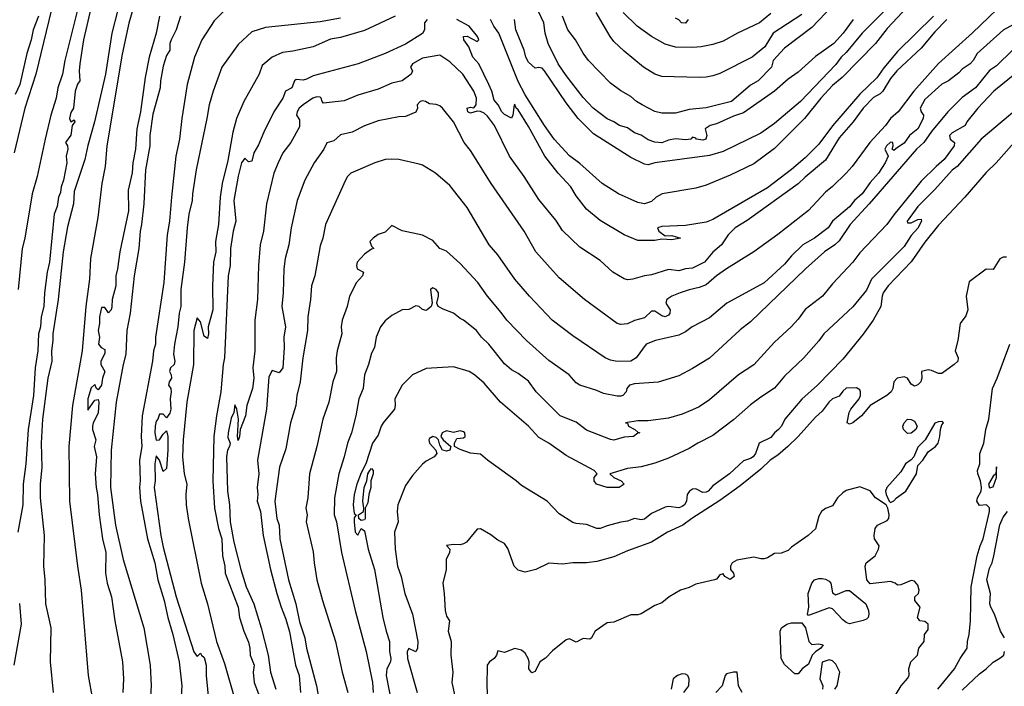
# Model space of a CAD drawing. Header units: metres. Extents: x -46681 to -43747, y -240911 to -237677.
# Tile 376 of 656: x -44416 to -44272, y -240121 to -240024. Entities that reach past the tile are written whole.
import ezdxf

# ---------------------------------------------------------------- set-up
doc = ezdxf.new("R2010")
doc.units = ezdxf.units.M
doc.layers.add('CONTOUR_INDEX', color=1, linetype='Continuous')
doc.layers.add('CONTOUR_INTER', color=3, linetype='Continuous')

msp = doc.modelspace()

# ---------------------------------------------------------------- linework, layer by layer
at = {"layer": 'CONTOUR_INDEX'}
for points, elevation in [([(-44411.1, -240020.62), (-44413.72, -240031.52), (-44415.32, -240036.52), (-44416.89, -240043.02)], 105), ([(-44301.6, -240022.77), (-44305.8, -240025.52), (-44307, -240027.52), (-44308.87, -240029.02), (-44313.6, -240031.44), (-44314.6, -240031.79), (-44315.6, -240031.94), (-44316.6, -240032.01), (-44322.1, -240031.85), (-44323.1, -240031.51), (-44324.77, -240030.52), (-44327.6, -240028.16), (-44329.1, -240026.76), (-44329.66, -240026.02), (-44331.68, -240022.52)], 100), ([(-44395.63, -240023.02), (-44396.1, -240025.52), (-44397.14, -240029.02), (-44397.7, -240032.02), (-44398.38, -240037.02), (-44398.94, -240039.52), (-44399.14, -240042.52), (-44399.5, -240044.52), (-44399.6, -240045.94), (-44400.18, -240048.52), (-44400.16, -240051.52), (-44401.43, -240057.52), (-44401.77, -240060.02), (-44402.03, -240061.02), (-44402.03, -240062.52), (-44402.53, -240064.52), (-44402.6, -240065.59), (-44402.69, -240066.02), (-44403.1, -240066.44), (-44403.6, -240065.68), (-44404.1, -240065.69), (-44404.38, -240067.02), (-44404.41, -240068.02), (-44404.61, -240069.02), (-44404.41, -240070.02), (-44404.55, -240071.02), (-44404.15, -240071.52), (-44403.6, -240071.8), (-44403.6, -240072.42), (-44404.22, -240073.52), (-44404.19, -240074.02), (-44403.64, -240075.02), (-44403.98, -240076.02), (-44404.1, -240077.03), (-44404.6, -240077.7), (-44404.83, -240077.52), (-44405.1, -240076.94), (-44405.6, -240077.4), (-44406.13, -240079.02), (-44406.1, -240080.67), (-44405.1, -240079.22), (-44404.6, -240079.15), (-44404.49, -240079.52), (-44404.6, -240081.11), (-44405.32, -240082.52), (-44405.43, -240083.02), (-44405.42, -240083.52), (-44404.93, -240085.02), (-44405.19, -240086.02), (-44404.86, -240087.52), (-44405.04, -240090.02), (-44404.91, -240092.02), (-44404.67, -240093.02), (-44404.43, -240096.02), (-44403.94, -240099.52), (-44403.47, -240101.52), (-44403.53, -240104.52), (-44403.26, -240106.02), (-44402.62, -240108.02), (-44402.16, -240111.52), (-44401.03, -240117.52), (-44400.9, -240120.02), (-44400.96, -240122.02)], 100), ([(-44356.42, -240023.52), (-44356.82, -240024.02), (-44356.81, -240025.02), (-44357.1, -240025.55), (-44359.6, -240027.14), (-44362.6, -240028.51), (-44366.55, -240030.02), (-44373.1, -240031.79), (-44374.1, -240032.26), (-44374.6, -240032.39), (-44375.6, -240032.29), (-44375.86, -240032.52), (-44376.24, -240033.52), (-44377.19, -240034.02), (-44377.58, -240035.02), (-44378.89, -240037.02), (-44380.35, -240040.02), (-44381.1, -240041.87), (-44381.8, -240043.02), (-44382.1, -240044.23), (-44382.6, -240044.33), (-44383.1, -240043.83), (-44383.6, -240044.48), (-44384.1, -240046.47), (-44384.74, -240050.02), (-44384.43, -240053.02), (-44384.84, -240054.52), (-44385.21, -240057.02), (-44385.25, -240059.52), (-44385.56, -240061.02), (-44386.12, -240073.02), (-44386.31, -240074.02), (-44386.65, -240078.02), (-44387.29, -240081.52), (-44387.64, -240084.52), (-44387.83, -240091.02), (-44387.58, -240095.02), (-44386.98, -240098.02), (-44386.49, -240099.52), (-44386.39, -240102.02), (-44386.07, -240103.52), (-44386.01, -240104.52), (-44384.12, -240109.52), (-44383.92, -240111.02), (-44383.28, -240113.02), (-44382.6, -240114.66), (-44382.38, -240115.52), (-44382.32, -240116.52), (-44381.78, -240118.02), (-44381.91, -240119.02), (-44381.78, -240120.52), (-44381.1, -240122.21)], 95), ([(-44282.31, -240023.02), (-44287.6, -240028.22), (-44289.6, -240030.59), (-44290.6, -240032.06), (-44293.1, -240034.43), (-44297.1, -240039.07), (-44299.1, -240041.75), (-44301.1, -240043.76), (-44303.1, -240045.46), (-44306.6, -240048.15), (-44314.6, -240052.8), (-44315.6, -240053.2), (-44318.6, -240053.67), (-44322.1, -240053.83), (-44322.7, -240054.02), (-44322.51, -240054.52), (-44321.6, -240055.19), (-44320.6, -240055.13), (-44319.36, -240055.52), (-44320.6, -240055.77), (-44322.1, -240055.66), (-44323.1, -240055.86), (-44325.6, -240055.87), (-44327.6, -240055.03), (-44331.1, -240052.93), (-44333.1, -240051.3), (-44334.6, -240049.34), (-44335.38, -240048.02), (-44337.26, -240046.02), (-44339.2, -240043.52), (-44341.6, -240039.16), (-44343.1, -240036.74), (-44343.42, -240036.52), (-44343.6, -240035.98), (-44343.69, -240036.02), (-44343.89, -240037.52), (-44344.1, -240037.97), (-44345.1, -240037.41), (-44345.52, -240037.02), (-44346.02, -240036.02), (-44346.6, -240035.31), (-44346.95, -240034.02), (-44347.41, -240033.02), (-44348.87, -240030.02), (-44349.73, -240029.02), (-44350.31, -240027.52), (-44351.04, -240026.52), (-44351.12, -240026.02), (-44350.6, -240025.97), (-44349.1, -240026.75), (-44348.85, -240026.52), (-44349.05, -240026.02), (-44350.27, -240024.52), (-44352.1, -240023.52)], 95), ([(-44267.1, -240028.85), (-44273.48, -240034.02), (-44275.82, -240036.52), (-44277.43, -240038.52), (-44277.67, -240039.02), (-44279.6, -240040.1), (-44279.95, -240040.52), (-44279.85, -240041.02), (-44279.26, -240041.52), (-44279.3, -240042.02), (-44280.74, -240044.02), (-44281.92, -240045.02), (-44284.1, -240047.2), (-44288.1, -240052.09), (-44289.13, -240053.52), (-44293.1, -240057.66), (-44294.1, -240059.04), (-44297.1, -240062.19), (-44298.57, -240064.02), (-44301.1, -240065.95), (-44302.1, -240067.37), (-44303.15, -240068.52), (-44305.6, -240070.74), (-44308.6, -240074.04), (-44310.85, -240075.52), (-44315.1, -240079.19), (-44316.6, -240080.18), (-44317.6, -240080.66), (-44319.1, -240081.28), (-44321.1, -240081.85), (-44324.1, -240082.26), (-44325.6, -240082.26), (-44327.41, -240082.52), (-44327.1, -240082.59), (-44326.95, -240083.02), (-44326.01, -240083.52), (-44325.6, -240083.93), (-44325.29, -240084.02), (-44325.6, -240084.07), (-44326.23, -240084.52), (-44327.6, -240084.66), (-44329.1, -240085.08), (-44329.6, -240084.97), (-44333.1, -240083.6), (-44334.6, -240082.44), (-44336.98, -240081.52), (-44340.46, -240078.02), (-44341.6, -240076.45), (-44343.1, -240075.33), (-44344.1, -240074.79), (-44345.1, -240073.93), (-44347.42, -240071.02), (-44348.46, -240070.02), (-44349.23, -240069.02), (-44351.09, -240067.52), (-44351.6, -240067.3), (-44352.6, -240066.52), (-44354.1, -240065.93), (-44354.81, -240065.52), (-44355.03, -240065.02), (-44354.77, -240064.02), (-44354.77, -240063.52), (-44355.1, -240063.01), (-44355.6, -240062.79), (-44355.93, -240063.02), (-44355.69, -240065.02), (-44355.86, -240065.52), (-44356.42, -240066.02), (-44356.6, -240066.1), (-44357.1, -240065.96), (-44357.6, -240065.53), (-44358.1, -240065.41), (-44359.1, -240065.96), (-44360.1, -240065.99), (-44361.6, -240066.85), (-44362.6, -240067.61), (-44363.24, -240068.52), (-44363.91, -240070.02), (-44364.15, -240071.52), (-44364.6, -240072.35), (-44365, -240074.02), (-44365.59, -240075.52), (-44365.8, -240077.52), (-44366.42, -240079.02), (-44366.86, -240081.52), (-44367.52, -240084.02), (-44368.1, -240085.52), (-44368.56, -240087.52), (-44369.37, -240090.02), (-44370.02, -240093.52), (-44370.07, -240096.02), (-44369.7, -240097.02), (-44368.98, -240101.52), (-44366.98, -240110.02), (-44365.35, -240116.02), (-44364.43, -240120.52), (-44364.32, -240122.02)], 90), ([(-44296.76, -240121.52), (-44296.41, -240121.02), (-44296.02, -240119.02), (-44296.6, -240117.85), (-44297.1, -240117.36), (-44297.6, -240117.22), (-44298.6, -240117.55), (-44298.93, -240120.02), (-44298.49, -240121.02), (-44298.54, -240121.52)], 85), ([(-44318.84, -240122.02), (-44318.14, -240121.02), (-44318.06, -240120.02), (-44318.29, -240119.52), (-44318.6, -240119.3), (-44319.1, -240119.29), (-44319.77, -240119.52), (-44320.44, -240120.02), (-44320.72, -240121.52)], 85), ([(-44310.32, -240122.02), (-44310.85, -240121.02), (-44311.06, -240119.02), (-44311.6, -240119.02), (-44312.6, -240119.27), (-44312.81, -240119.52), (-44313.26, -240121.02), (-44314.17, -240122.02)], 85)]:
    msp.add_lwpolyline(points, dxfattribs=dict(at, elevation=elevation))
at = {"layer": 'CONTOUR_INTER'}
for points, elevation in [([(-44283.1, -240018.38), (-44289.1, -240024.85), (-44290.79, -240027.02), (-44295.67, -240032.02), (-44297.1, -240033.18), (-44298.8, -240035.02), (-44301.18, -240038.02), (-44305.6, -240042.4), (-44308.6, -240044.65), (-44312.1, -240046.32), (-44315.6, -240047.79), (-44317.1, -240048.2), (-44322.01, -240049.02), (-44322.91, -240049.52), (-44323.6, -240050.18), (-44324.6, -240050.49), (-44325.6, -240050.3), (-44328.4, -240049.02), (-44330.79, -240047.52), (-44334.1, -240044.61), (-44335.6, -240043.47), (-44337.82, -240041.02), (-44339.26, -240039.02), (-44342.1, -240034.53), (-44343.1, -240032.61), (-44345.93, -240025.52), (-44346.65, -240024.52), (-44347.14, -240023.52)], 96), ([(-44284.86, -240017.52), (-44292.77, -240025.52), (-44295.1, -240028.35), (-44295.85, -240029.02), (-44296.6, -240030.13), (-44301.8, -240035.52), (-44305.6, -240038.75), (-44307.6, -240040.15), (-44313.1, -240042.84), (-44315.1, -240043.44), (-44323.1, -240044.51), (-44324.1, -240044.78), (-44324.6, -240044.69), (-44326.6, -240043.74), (-44332.1, -240040.25), (-44334.33, -240038.02), (-44336.1, -240035.71), (-44339.27, -240031.02), (-44339.6, -240030.66), (-44340.1, -240030.54), (-44340.6, -240030.66), (-44341.6, -240029.79), (-44341.99, -240029.02), (-44342.22, -240028.02), (-44343.46, -240025.02), (-44343.66, -240023.52)], 97), ([(-44400.91, -240019.02), (-44402.58, -240025.52), (-44403.53, -240031.52), (-44405.12, -240038.52), (-44406.1, -240041.97), (-44406.54, -240044.02), (-44408.1, -240048.71), (-44408.22, -240050.52), (-44409.1, -240053.85), (-44409.74, -240057.52), (-44410.47, -240064.52), (-44411.24, -240069.52), (-44411.23, -240070.52), (-44411.42, -240072.02), (-44411.36, -240073.52), (-44411.95, -240076.02), (-44412.74, -240082.02), (-44412.92, -240085.52), (-44412.83, -240089.02), (-44413.09, -240091.52), (-44413.1, -240093.52), (-44412.52, -240099.02), (-44412.59, -240103.52), (-44412.38, -240105.52), (-44412.31, -240109.02), (-44411.53, -240112.52), (-44411.6, -240117.52), (-44411.18, -240122.02)], 102), ([(-44270.6, -240019.69), (-44276.6, -240025.49), (-44281.6, -240029.97), (-44285.21, -240034.02), (-44287.48, -240037.02), (-44288.62, -240038.02), (-44289.34, -240039.02), (-44291.63, -240041.52), (-44294.23, -240045.02), (-44295.11, -240046.02), (-44297.1, -240047.97), (-44298.1, -240048.77), (-44300.6, -240051.46), (-44305.1, -240054.97), (-44308.6, -240057.52), (-44312.6, -240060), (-44314.06, -240061.02), (-44315.6, -240062.35), (-44316.6, -240062.76), (-44318.1, -240063.06), (-44319.38, -240063.52), (-44320.63, -240064.02), (-44321.35, -240064.52), (-44321.49, -240065.02), (-44320.86, -240066.02), (-44320.89, -240066.52), (-44321.1, -240066.8), (-44321.6, -240067.05), (-44322.1, -240066.88), (-44323.1, -240066.2), (-44323.6, -240066.19), (-44324.6, -240067.2), (-44326.1, -240067.57), (-44327.1, -240068.04), (-44328.1, -240068.15), (-44328.6, -240068.03), (-44333.38, -240064.52), (-44337.1, -240061.33), (-44340.53, -240057.52), (-44342.24, -240054.52), (-44347.04, -240047.52), (-44350.1, -240042.68), (-44351.01, -240041.52), (-44352.6, -240038.51), (-44354.17, -240036.52), (-44354.6, -240036.15), (-44355.1, -240035.95), (-44356.1, -240035.86), (-44356.68, -240035.52), (-44357.1, -240035.43), (-44357.46, -240035.52), (-44357.88, -240036.02), (-44357.83, -240036.52), (-44358.1, -240037.1), (-44359.6, -240037.72), (-44360.6, -240037.75), (-44363.6, -240038.33), (-44365.6, -240039.07), (-44367.39, -240040.02), (-44369.1, -240040.42), (-44370.1, -240041.27), (-44371.1, -240041.58), (-44371.58, -240042.52), (-44372.99, -240044.52), (-44374.35, -240047.02), (-44375.46, -240050.02), (-44376.33, -240054.02), (-44376.69, -240056.52), (-44377.21, -240058.52), (-44377.43, -240060.02), (-44377.5, -240063.52), (-44377.72, -240065.52), (-44377.17, -240068.52), (-44377.39, -240070.02), (-44377.36, -240071.52), (-44377.57, -240074.52), (-44378.1, -240075.22), (-44379.1, -240074.87), (-44379.6, -240075.81), (-44379.97, -240080.52), (-44381.26, -240088.02), (-44381.06, -240090.02), (-44381.3, -240092.02), (-44381.21, -240093.02), (-44381.33, -240094.02), (-44380.84, -240095.52), (-44380.42, -240099.02), (-44379.37, -240104.02), (-44378.45, -240107.52), (-44377.82, -240109.52), (-44377.1, -240111.27), (-44376.6, -240113.12), (-44375.71, -240118.02), (-44375.16, -240119.52), (-44374.97, -240122.02)], 93), ([(-44399.22, -240021.02), (-44400.1, -240024.05), (-44401.1, -240028.58), (-44403.31, -240042.02), (-44403.58, -240045.02), (-44404.06, -240047.52), (-44404.66, -240052.52), (-44405.7, -240058.52), (-44405.85, -240061.52), (-44406.38, -240065.52), (-44406.96, -240072.02), (-44408.33, -240080.02), (-44408.9, -240086.02), (-44408.78, -240094.02), (-44407.62, -240103.52), (-44407.08, -240107.02), (-44406.04, -240119.52), (-44405.42, -240123.02)], 101), ([(-44296.1, -240020.45), (-44300.1, -240024.7), (-44304.1, -240027.7), (-44305.8, -240029.52), (-44306.03, -240030.52), (-44307.96, -240032.52), (-44309.1, -240033.15), (-44311.88, -240035.52), (-44315.6, -240036.45), (-44318.1, -240036.67), (-44320.1, -240037.22), (-44322.1, -240037.25), (-44323.1, -240036.98), (-44324.98, -240036.02), (-44325.79, -240035.52), (-44326.6, -240034.8), (-44328.1, -240033.95), (-44329.6, -240032.83), (-44332.8, -240029.52), (-44333.6, -240028.46), (-44334.72, -240026.52), (-44335.83, -240025.02), (-44336.6, -240023.05)], 99), ([(-44405.6, -240021.68), (-44406.74, -240026.52), (-44407.29, -240030.02), (-44407.38, -240031.02), (-44407.29, -240032.52), (-44407.6, -240033), (-44407.94, -240034.02), (-44408.19, -240036.52), (-44408.6, -240037.11), (-44408.77, -240038.02), (-44408.6, -240038.49), (-44408.1, -240038.2), (-44408.01, -240038.52), (-44408.41, -240039.02), (-44408.6, -240040.45), (-44409.39, -240041.52), (-44409.1, -240042.03), (-44409.01, -240042.52), (-44409.29, -240043.52), (-44409.19, -240044.52), (-44409.69, -240047.02), (-44410.01, -240048.02), (-44410.1, -240048.82), (-44410.42, -240049.52), (-44410.6, -240050.87), (-44411.02, -240052.02), (-44411.74, -240059.02), (-44412.06, -240060.52), (-44412.43, -240063.52), (-44412.54, -240065.52), (-44412.93, -240067.02), (-44413.03, -240068.52), (-44413.32, -240069.52), (-44413.43, -240072.02), (-44413.81, -240074.52), (-44414.04, -240078.52), (-44414.82, -240083.52), (-44415.2, -240088.52), (-44415.57, -240091.52), (-44415.63, -240094.52), (-44416.37, -240098.52)], 103), ([(-44407.6, -240022.12), (-44409.45, -240029.52), (-44409.83, -240031.52), (-44410.5, -240033.52), (-44410.75, -240035.02), (-44411.5, -240037.52), (-44412.36, -240041.02), (-44413.5, -240046.52), (-44414.24, -240049.02), (-44415.34, -240055.52), (-44415.73, -240057.02), (-44416.29, -240063.02)], 104), ([(-44385.6, -240021.71), (-44387.6, -240023.73), (-44389.44, -240026.52), (-44390.47, -240029.02), (-44391.55, -240033.02), (-44392.36, -240038.02), (-44392.67, -240041.02), (-44393.2, -240043.52), (-44393.88, -240049.52), (-44394.14, -240053.02), (-44394.47, -240055.02), (-44394.98, -240062.02), (-44396.18, -240070.02), (-44396.18, -240071.02), (-44396.49, -240072.02), (-44396.63, -240073.52), (-44398.17, -240081.52), (-44398.32, -240084.52), (-44398.19, -240086.02), (-44398.53, -240088.02), (-44398.45, -240091.02), (-44398.56, -240092.02), (-44398.38, -240094.02), (-44397.37, -240099.52), (-44396.32, -240103.02), (-44395.84, -240105.52), (-44394.94, -240108.52), (-44394.41, -240111.02), (-44393.66, -240113.52), (-44392.73, -240117.52), (-44392.34, -240121.02), (-44392.81, -240128.52)], 98), ([(-44294.05, -240023.52), (-44295.53, -240025.52), (-44296.91, -240027.02), (-44299.6, -240028.96), (-44302.1, -240031.21), (-44303.6, -240032.26), (-44305.6, -240034.02), (-44310.1, -240037.19), (-44311.6, -240037.66), (-44314.1, -240038.77), (-44315, -240039.02), (-44315.74, -240039.52), (-44315.5, -240040.52), (-44315.64, -240041.02), (-44316.1, -240041.2), (-44317.01, -240041.02), (-44317.1, -240040.88), (-44317.6, -240040.75), (-44317.84, -240041.02), (-44318.6, -240041.13), (-44320.1, -240041.01), (-44321.1, -240041.2), (-44322.1, -240041.56), (-44323.1, -240041.49), (-44324.1, -240041.12), (-44325.1, -240040.46), (-44326.1, -240040.13), (-44327.1, -240039.39), (-44328.3, -240039.02), (-44329.1, -240038.51), (-44330.1, -240038.08), (-44332.11, -240036.52), (-44333.6, -240034.93), (-44336.1, -240031.71), (-44337.24, -240030.02), (-44338.74, -240027.02), (-44339.18, -240025.52), (-44339.36, -240024.02), (-44340.53, -240021.52)], 98), ([(-44306.1, -240022.65), (-44307.8, -240024.02), (-44311, -240025.52), (-44313.1, -240026.69), (-44314.6, -240027.2), (-44316.33, -240027.52), (-44317.6, -240027.63), (-44320.1, -240027.55), (-44321.6, -240027.11), (-44323.6, -240026.03), (-44325.68, -240024.52), (-44327.76, -240022.52)], 101), ([(-44413.35, -240023.02), (-44414.1, -240025.02), (-44414.39, -240026.52), (-44415.06, -240028.52), (-44416.07, -240033.02), (-44416.74, -240034.52)], 106), ([(-44392.53, -240023.02), (-44393.18, -240025.02), (-44393.92, -240026.52), (-44394.08, -240027.02), (-44394.12, -240028.02), (-44394.6, -240028.78), (-44395.1, -240030.34), (-44395.46, -240032.52), (-44395.5, -240033.52), (-44396.6, -240037.4), (-44397.01, -240040.52), (-44397.05, -240042.02), (-44397.66, -240045.52), (-44397.91, -240050.52), (-44398.23, -240053.52), (-44398.46, -240054.52), (-44398.66, -240057.02), (-44399.32, -240061.02), (-44399.91, -240066.52), (-44400.38, -240069.02), (-44400.52, -240072.52), (-44400.93, -240074.02), (-44401.96, -240079.52), (-44402.7, -240086.52), (-44402.78, -240092.02), (-44402.05, -240097.52), (-44400.95, -240102.52), (-44397.91, -240112.52), (-44396.97, -240118.02), (-44396.83, -240121.02), (-44397.21, -240127.02)], 99), ([(-44369.1, -240023.33), (-44372.1, -240023.88), (-44380.1, -240024.7), (-44382.1, -240025.31), (-44384.1, -240027.18), (-44386.51, -240030.52), (-44387.78, -240034.02), (-44388.34, -240036.02), (-44388.67, -240038.02), (-44390.27, -240045.52), (-44390.77, -240049.02), (-44390.81, -240050.02), (-44391.32, -240052.02), (-44391.58, -240054.02), (-44391.94, -240059.02), (-44392.51, -240063.02), (-44392.48, -240065.52), (-44392.75, -240066.52), (-44392.95, -240068.52), (-44393.42, -240071.02), (-44393.55, -240072.52), (-44393.38, -240073.52), (-44393.46, -240074.02), (-44394.02, -240074.52), (-44394.14, -240075.02), (-44393.89, -240075.52), (-44393.84, -240076.02), (-44394.22, -240076.52), (-44394.31, -240077.02), (-44393.98, -240077.52), (-44393.93, -240078.02), (-44394.05, -240079.02), (-44393.95, -240080.52), (-44394.1, -240081.14), (-44394.6, -240081.83), (-44395.1, -240081.29), (-44395.6, -240081.29), (-44395.85, -240082.02), (-44396.1, -240082.31), (-44396.24, -240083.02), (-44396.3, -240084.02), (-44396.1, -240085.1), (-44395.6, -240085.05), (-44395.1, -240084.22), (-44394.6, -240083.73), (-44394.41, -240084.52), (-44394.39, -240086.52), (-44394.6, -240089.22), (-44395.1, -240089.66), (-44395.61, -240088.02), (-44396.1, -240087.38), (-44396.29, -240088.52), (-44396.25, -240091.02), (-44396.38, -240092.02), (-44395.44, -240099.02), (-44395.1, -240100.73), (-44393.18, -240108.02), (-44390.6, -240116.05), (-44390.1, -240116.74), (-44389.6, -240116.23), (-44389.48, -240116.52), (-44389.1, -240116.88), (-44388.76, -240118.02), (-44388.79, -240119.52), (-44388.25, -240125.02)], 97), ([(-44361.13, -240023.02), (-44365.6, -240025.14), (-44369.1, -240026.18), (-44370.6, -240026.42), (-44373.1, -240027.53), (-44376.1, -240028.16), (-44377.6, -240028.33), (-44379.14, -240029.02), (-44380.6, -240030.24), (-44381.03, -240031.52), (-44383.29, -240035.52), (-44384.32, -240038.02), (-44384.86, -240040.02), (-44385.6, -240044.16), (-44386.42, -240047.52), (-44386.74, -240049.52), (-44386.98, -240053.52), (-44387.43, -240056.02), (-44387.39, -240057.52), (-44387.69, -240059.02), (-44387.88, -240062.52), (-44387.83, -240066.02), (-44388.47, -240068.52), (-44388.45, -240069.52), (-44388.6, -240070.18), (-44389.1, -240069.88), (-44389.6, -240067.78), (-44390.1, -240067.2), (-44390.6, -240069.02), (-44390.63, -240074.02), (-44391.59, -240079.52), (-44392.14, -240085.02), (-44392.24, -240087.52), (-44392.01, -240090.02), (-44391.62, -240091.52), (-44391.75, -240093.02), (-44391.72, -240094.52), (-44391.42, -240096.52), (-44389.5, -240106.02), (-44388.57, -240109.02), (-44387.27, -240114.52), (-44386.1, -240117.77), (-44384.6, -240123.05)], 96), ([(-44280.35, -240023.52), (-44282.1, -240025.33), (-44284.1, -240027.72), (-44287.7, -240031.02), (-44288.6, -240032.18), (-44289.71, -240034.02), (-44290.1, -240034.42), (-44291.1, -240034.95), (-44292.6, -240036.52), (-44294.08, -240038.52), (-44296.1, -240040.83), (-44298.1, -240044.09), (-44301.1, -240046.58), (-44302.1, -240047.57), (-44309.6, -240052.92), (-44311.36, -240054.02), (-44312.36, -240055.02), (-44313.36, -240056.52), (-44314.6, -240057.56), (-44315.83, -240059.02), (-44317.6, -240059.91), (-44318.6, -240059.99), (-44319.6, -240060.28), (-44321.1, -240060.1), (-44323.6, -240060.89), (-44324.6, -240061.01), (-44326.33, -240061.52), (-44327.1, -240061.6), (-44327.6, -240061.46), (-44329.26, -240060.52), (-44331.1, -240058.77), (-44334.1, -240056.82), (-44336.6, -240054.39), (-44337.6, -240052.91), (-44340.1, -240049.88), (-44342.22, -240046.52), (-44344.36, -240043.52), (-44346.58, -240039.02), (-44347.6, -240037.69), (-44348.1, -240037.23), (-44348.6, -240037), (-44349.1, -240036.96), (-44350.1, -240037.21), (-44350.46, -240037.02), (-44350.6, -240036.51), (-44350.1, -240036.33), (-44349.6, -240036.46), (-44349.25, -240036.02), (-44349.19, -240035.02), (-44349.6, -240034.02), (-44351.22, -240031.52), (-44353.1, -240029.7), (-44354.6, -240028.74), (-44357.1, -240029.2), (-44358.56, -240030.02), (-44358.86, -240030.52), (-44358.57, -240031.02), (-44358.78, -240031.52), (-44360.1, -240032.51), (-44361.6, -240032.83), (-44363.6, -240033.71), (-44366.6, -240034.59), (-44368.6, -240035.44), (-44371.6, -240035.77), (-44371.81, -240035.52), (-44371.94, -240035.02), (-44372.1, -240034.88), (-44372.6, -240034.83), (-44373.17, -240035.02), (-44374.6, -240036.03), (-44375.17, -240036.52), (-44375.46, -240037.02), (-44375.55, -240037.52), (-44375.1, -240038.22), (-44375.1, -240039.22), (-44376.39, -240041.52), (-44377.57, -240043.02), (-44378.24, -240044.52), (-44378.86, -240046.02), (-44379.96, -240050.52), (-44380.38, -240054.52), (-44380.87, -240056.52), (-44381.13, -240059.52), (-44381.28, -240064.52), (-44381.66, -240067.52), (-44381.67, -240072.02), (-44381.96, -240074.52), (-44381.8, -240076.02), (-44382, -240077.52), (-44382.83, -240080.02), (-44383.04, -240081.52), (-44383.79, -240083.52), (-44383.88, -240084.52), (-44384.1, -240085.14), (-44384.22, -240084.52), (-44384.06, -240082.02), (-44384.28, -240080.52), (-44384.6, -240079.91), (-44384.71, -240081.02), (-44385.1, -240081.87), (-44385.58, -240084.02), (-44385.6, -240084.69), (-44385.29, -240085.52), (-44385.36, -240086.02), (-44385.64, -240086.52), (-44385.79, -240087.52), (-44385.67, -240092.52), (-44385.39, -240094.52), (-44385.29, -240097.02), (-44384.73, -240100.02), (-44383.72, -240104.02), (-44382.92, -240106.52), (-44381.82, -240109.02), (-44380.75, -240112.52), (-44379.71, -240116.52), (-44379.36, -240119.02), (-44378.57, -240121.52)], 94), ([(-44269.6, -240023.73), (-44272.1, -240025.08), (-44275.91, -240028.52), (-44276.5, -240029.52), (-44276.96, -240030.02), (-44278.1, -240030.79), (-44278.6, -240031.35), (-44280.1, -240032.49), (-44281.1, -240033.01), (-44283.6, -240035.24), (-44284.24, -240036.52), (-44284.14, -240037.02), (-44283.75, -240037.52), (-44283.84, -240038.02), (-44284.62, -240039.52), (-44285.83, -240040.52), (-44286.6, -240041.62), (-44287.6, -240042.23), (-44288.1, -240042.69), (-44288.38, -240042.52), (-44288.23, -240042.02), (-44288.28, -240041.52), (-44288.6, -240041.49), (-44289.18, -240042.02), (-44289.45, -240042.52), (-44288.97, -240043.52), (-44289.41, -240044.52), (-44290.34, -240046.02), (-44291.6, -240047.37), (-44292.77, -240049.02), (-44293.86, -240050.02), (-44294.6, -240050.93), (-44297.1, -240053.01), (-44297.75, -240054.02), (-44299.73, -240055.52), (-44301.45, -240056.52), (-44303.1, -240058.11), (-44304.1, -240059.34), (-44307.1, -240062.07), (-44312.58, -240065.02), (-44315.1, -240067.16), (-44317.62, -240068.52), (-44318.6, -240069.24), (-44319.6, -240069.73), (-44322.99, -240070.52), (-44324.36, -240071.02), (-44325.85, -240073.02), (-44326.6, -240073.54), (-44328.6, -240073.59), (-44329.6, -240073.36), (-44330.36, -240073.02), (-44335.1, -240069.79), (-44338.13, -240067.52), (-44341.47, -240064.02), (-44343.62, -240061.52), (-44346.1, -240057.96), (-44347.35, -240056.52), (-44350.6, -240051.04), (-44353.1, -240047.83), (-44355.2, -240046.02), (-44357.1, -240044.84), (-44357.6, -240044.67), (-44360.6, -240044.03), (-44361.6, -240043.94), (-44362.6, -240043.99), (-44364.1, -240044.49), (-44367.62, -240046.02), (-44368.1, -240046.5), (-44368.37, -240047.02), (-44371.31, -240053.52), (-44371.69, -240055.52), (-44372.1, -240056.65), (-44372.9, -240061.02), (-44373.37, -240062.52), (-44373.51, -240064.52), (-44373.9, -240067.02), (-44373.97, -240069.02), (-44374.65, -240073.02), (-44375.03, -240076.52), (-44375.51, -240078.52), (-44375.68, -240080.02), (-44376.45, -240082.52), (-44377.1, -240086.33), (-44378.05, -240089.02), (-44378.71, -240094.02), (-44378.44, -240096.52), (-44378.08, -240097.52), (-44378, -240099.52), (-44376.75, -240105.52), (-44375.65, -240109.02), (-44375.1, -240111.67), (-44374.36, -240114.02), (-44374.09, -240115.52), (-44372.63, -240121.02), (-44372.1, -240124.07)], 92), ([(-44318.2, -240023.52), (-44318.6, -240024.08), (-44319.21, -240024.02), (-44319.6, -240023.59), (-44320.1, -240023.33)], 102), ([(-44270.76, -240028.02), (-44273.1, -240030.28), (-44274.1, -240030.99), (-44276.16, -240033.52), (-44278.1, -240034.94), (-44280.2, -240037.02), (-44282.6, -240039.93), (-44283.72, -240041.52), (-44284.78, -240042.52), (-44291.74, -240050.52), (-44294.52, -240053.52), (-44296.1, -240055.91), (-44296.77, -240056.52), (-44298.27, -240057.52), (-44301.07, -240060.02), (-44309.1, -240067.77), (-44310.6, -240068.94), (-44315.1, -240073.06), (-44317.6, -240074.61), (-44319.6, -240075.65), (-44322.6, -240076.6), (-44326.1, -240076.86), (-44326.82, -240077.02), (-44327.19, -240077.52), (-44327.29, -240078.02), (-44327.81, -240078.52), (-44328.1, -240078.62), (-44328.6, -240078.66), (-44330.6, -240078.27), (-44331.6, -240077.8), (-44334.09, -240077.02), (-44334.6, -240076.67), (-44335.63, -240075.52), (-44338.6, -240073.42), (-44341.9, -240070.52), (-44344.78, -240067.52), (-44345.6, -240066.38), (-44347.61, -240064.02), (-44349.02, -240062.02), (-44351.6, -240059.24), (-44353.6, -240057.42), (-44354.6, -240057.02), (-44355.6, -240055.87), (-44357.1, -240055.09), (-44360.1, -240054.45), (-44361.6, -240053.67), (-44362.6, -240054.64), (-44363.6, -240054.98), (-44364.36, -240055.52), (-44364.81, -240056.02), (-44364.6, -240056.71), (-44364.24, -240057.02), (-44364.6, -240057.12), (-44365.6, -240057.88), (-44366.66, -240059.02), (-44366.76, -240059.52), (-44366.67, -240060.02), (-44365.77, -240060.52), (-44365.88, -240061.02), (-44366.76, -240062.02), (-44367.82, -240064.02), (-44368.12, -240065.52), (-44368.86, -240067.52), (-44369.03, -240068.52), (-44368.91, -240069.52), (-44369.62, -240072.02), (-44369.76, -240073.02), (-44369.7, -240075.02), (-44370.25, -240076.52), (-44370.83, -240079.52), (-44371.7, -240082.02), (-44372.57, -240086.02), (-44373.65, -240090.02), (-44373.9, -240093.52), (-44374.21, -240095.02), (-44374.02, -240096.02), (-44374.15, -240097.02), (-44373.1, -240101.42), (-44372.99, -240103.02), (-44372.6, -240105.52), (-44371.77, -240108.52), (-44369.87, -240114.52), (-44368.88, -240119.02), (-44368.03, -240122.02)], 91), ([(-44266.1, -240033.3), (-44275.34, -240041.02), (-44278.83, -240045.02), (-44279.6, -240045.58), (-44282.1, -240048.41), (-44284.6, -240050.91), (-44286.16, -240053.02), (-44286.1, -240053.27), (-44285.6, -240053.28), (-44284.6, -240052.77), (-44284.1, -240052.76), (-44284.09, -240053.02), (-44284.6, -240054.06), (-44285.6, -240055.15), (-44286.6, -240056.74), (-44291.39, -240061.52), (-44292.1, -240063.11), (-44294.1, -240065.55), (-44298.38, -240069.52), (-44299.1, -240070.53), (-44301.29, -240073.02), (-44304.1, -240075.71), (-44305.6, -240077.48), (-44307.6, -240078.78), (-44309.1, -240079.93), (-44311.6, -240082.11), (-44314.6, -240084.41), (-44316.81, -240085.52), (-44318.1, -240086.32), (-44321.1, -240087.73), (-44323.1, -240088.47), (-44325.1, -240088.99), (-44327.1, -240089.22), (-44329.7, -240090.02), (-44329.12, -240090.52), (-44328.02, -240091.02), (-44327.59, -240091.52), (-44328.31, -240092.02), (-44330.06, -240092.02), (-44331.64, -240091.52), (-44332, -240091.02), (-44331.97, -240090.52), (-44331.57, -240090.02), (-44331.99, -240089.52), (-44336.1, -240087.34), (-44338.64, -240085.52), (-44340.1, -240084.68), (-44341.59, -240083.02), (-44345.69, -240079.52), (-44348.1, -240076.75), (-44349.5, -240075.52), (-44350.29, -240075.02), (-44352.6, -240074.35), (-44356.6, -240074.6), (-44358.6, -240075.53), (-44360.1, -240077.01), (-44361.17, -240079.02), (-44361.12, -240080.02), (-44361.23, -240080.52), (-44362.87, -240082.52), (-44363.16, -240083.02), (-44363.6, -240084.35), (-44364.42, -240085.52), (-44365.4, -240088.52), (-44366.1, -240089.86), (-44366.72, -240091.52), (-44367.1, -240093.02), (-44367.28, -240094.52), (-44367.1, -240095.81), (-44366.83, -240096.02), (-44367.1, -240096.43), (-44367.14, -240097.02), (-44366.99, -240098.52), (-44366.6, -240099), (-44366.1, -240098.02), (-44365.6, -240098.37), (-44365.07, -240101.02), (-44364.15, -240104.02), (-44362.9, -240111.02), (-44362.44, -240113.02), (-44361.93, -240114.52), (-44361.94, -240116.02), (-44361.73, -240117.02), (-44361.82, -240117.52), (-44362.34, -240118.52), (-44362.41, -240119.52), (-44361.35, -240125.02)], 89), ([(-44270.52, -240041.52), (-44273.14, -240044.52), (-44274.6, -240045.93), (-44277.73, -240049.52), (-44281.6, -240053.63), (-44283.6, -240056.12), (-44285.6, -240058.99), (-44288.94, -240062.52), (-44289.67, -240063.52), (-44289.84, -240064.02), (-44290, -240065.52), (-44291.15, -240067.52), (-44292.6, -240069.55), (-44295.6, -240073.22), (-44299.3, -240077.02), (-44301.6, -240079.07), (-44304.06, -240082.02), (-44304.58, -240083.02), (-44304.99, -240083.52), (-44305.61, -240084.02), (-44306.1, -240084.7), (-44307.83, -240085.52), (-44308.38, -240087.02), (-44308.71, -240087.52), (-44309.1, -240087.76), (-44310.1, -240088.09), (-44312.16, -240090.02), (-44314.6, -240091.77), (-44315.29, -240092.52), (-44315.6, -240092.69), (-44316.1, -240092.75), (-44317.1, -240092.19), (-44317.6, -240092.23), (-44318.04, -240092.52), (-44318.38, -240093.02), (-44318.47, -240094.02), (-44318.74, -240094.52), (-44319.1, -240094.8), (-44319.6, -240094.99), (-44321.1, -240094.81), (-44321.6, -240094.89), (-44323.6, -240095.81), (-44324.6, -240096.66), (-44325.1, -240096.76), (-44326.1, -240096.55), (-44327.1, -240096.95), (-44328.1, -240097.07), (-44330.1, -240097.6), (-44331.1, -240098.02), (-44331.6, -240098), (-44333.1, -240097.41), (-44334.6, -240097.28), (-44335.1, -240097.12), (-44337.1, -240095.84), (-44338.86, -240094.02), (-44342.6, -240091.73), (-44343.42, -240091.02), (-44347.6, -240088.03), (-44348.6, -240087.11), (-44350.1, -240086.96), (-44351.6, -240086.47), (-44352.44, -240086.02), (-44352.41, -240085.52), (-44352.1, -240084.84), (-44351.1, -240084.76), (-44350.87, -240084.52), (-44350.94, -240084.02), (-44351.1, -240083.86), (-44351.6, -240083.71), (-44352.6, -240083.95), (-44353.6, -240083.73), (-44354.22, -240084.02), (-44354.44, -240084.52), (-44354.11, -240085.02), (-44352.96, -240086.02), (-44353.12, -240086.52), (-44353.6, -240086.67), (-44354.17, -240086.52), (-44354.6, -240085.8), (-44354.78, -240085.02), (-44355.1, -240084.71), (-44355.6, -240084.54), (-44356.1, -240084.83), (-44356.21, -240085.02), (-44356.1, -240085.52), (-44355.16, -240086.52), (-44355.02, -240087.02), (-44355.39, -240087.52), (-44356.6, -240088.16), (-44357.1, -240088.61), (-44358.6, -240090.24), (-44359.6, -240091.69), (-44360.72, -240094.52), (-44360.81, -240095.52), (-44360.67, -240097.02), (-44361.19, -240098.52), (-44361.14, -240101.02), (-44360.79, -240103.52), (-44360.24, -240105.02), (-44359.68, -240107.52), (-44358.56, -240110.52), (-44357.8, -240114.52), (-44357.85, -240115.52), (-44358.1, -240116.03), (-44359.1, -240115.58), (-44359.34, -240116.02), (-44359.29, -240117.02), (-44357.91, -240122.02)], 88), ([(-44271.6, -240058.3), (-44272.1, -240058.32), (-44272.6, -240058.53), (-44273.6, -240060.09), (-44274.6, -240060.05), (-44277.1, -240061.92), (-44277.52, -240064.02), (-44277.3, -240066.02), (-44277.6, -240066.89), (-44278.42, -240068.02), (-44278.76, -240070.52), (-44279.13, -240072.02), (-44278.72, -240073.02), (-44278.76, -240073.52), (-44279.27, -240074.02), (-44281.1, -240075.34), (-44281.6, -240075.33), (-44282.6, -240074.87), (-44283.1, -240074.8), (-44284.06, -240075.02), (-44284, -240076.02), (-44284.17, -240076.52), (-44284.6, -240076.96), (-44285.1, -240077.17), (-44285.6, -240076.91), (-44286.1, -240076.03), (-44286.6, -240075.79), (-44287.61, -240076.02), (-44288.13, -240076.52), (-44288.24, -240077.52), (-44288.51, -240078.02), (-44289.13, -240078.52), (-44291.57, -240080.02), (-44292.85, -240081.52), (-44294.1, -240082.54), (-44294.6, -240082.73), (-44294.95, -240082.52), (-44294.65, -240081.02), (-44294.43, -240080.52), (-44293.2, -240079.02), (-44293.01, -240078.52), (-44293, -240078.02), (-44293.1, -240077.71), (-44293.6, -240077.43), (-44295.1, -240077.47), (-44295.6, -240077.9), (-44296.1, -240078.62), (-44297.1, -240079.01), (-44297.6, -240079.46), (-44298.6, -240080.82), (-44299.6, -240081.7), (-44302.1, -240084.52), (-44303.63, -240086.02), (-44305.1, -240087.28), (-44306.23, -240088.02), (-44307.6, -240089.32), (-44310.6, -240091.75), (-44313.6, -240093.9), (-44317.68, -240096.52), (-44319.01, -240097.52), (-44321.26, -240098.52), (-44323.6, -240100.03), (-44327.1, -240101.28), (-44329.1, -240102.16), (-44331.6, -240102.84), (-44333.1, -240103.03), (-44335.1, -240103.01), (-44336.6, -240103.23), (-44338.6, -240103.1), (-44340.54, -240104.02), (-44342.1, -240104.39), (-44343.1, -240104.12), (-44343.69, -240103.52), (-44344.6, -240100.94), (-44345.1, -240100.18), (-44346.1, -240099.72), (-44347.1, -240098.92), (-44348.6, -240098.07), (-44349.1, -240098.12), (-44350.66, -240100.02), (-44351.1, -240100.27), (-44351.6, -240100.42), (-44352.6, -240100.36), (-44353.6, -240100.47), (-44353.1, -240101.02), (-44353.14, -240101.52), (-44353.66, -240102.52), (-44353.66, -240104.02), (-44354.14, -240106.02), (-44353.92, -240107.52), (-44353.8, -240110.02), (-44353.6, -240110.84), (-44353.15, -240111.52), (-44353.34, -240113.02), (-44352.93, -240114.52), (-44352.99, -240116.52), (-44352.69, -240119.02), (-44352.81, -240120.52), (-44352.4, -240122.52)], 87), ([(-44281.66, -240121.52), (-44279.23, -240118.52), (-44278.4, -240117.02), (-44277.38, -240115.52), (-44277.34, -240114.52), (-44277.09, -240113.52), (-44276.88, -240111.52), (-44276.81, -240106.52), (-44275.94, -240102.02), (-44275.47, -240100.52), (-44275.02, -240099.52), (-44274.12, -240095.52), (-44274.1, -240094.99), (-44274.56, -240094.52), (-44275.6, -240094.62), (-44275.95, -240094.02), (-44275.89, -240093.52), (-44275.32, -240092.52), (-44275.27, -240092.02), (-44275.45, -240091.02), (-44275.83, -240090.02), (-44275.86, -240089.52), (-44275.53, -240088.52), (-44275.51, -240087.02), (-44274.94, -240085.52), (-44274.65, -240083.52), (-44274.23, -240082.02), (-44273.68, -240077.52), (-44272.97, -240076.02), (-44271.12, -240071.02)], 87), ([(-44281.6, -240082.42), (-44282.1, -240082.59), (-44283.53, -240085.02), (-44284.6, -240086.1), (-44285.19, -240087.52), (-44285.6, -240087.97), (-44286.43, -240088.52), (-44287.1, -240089.72), (-44289.14, -240092.02), (-44289.32, -240092.52), (-44289.24, -240093.02), (-44288.81, -240094.02), (-44288.6, -240094.21), (-44288.1, -240093.94), (-44287.71, -240093.52), (-44286.35, -240092.52), (-44284.8, -240090.02), (-44284.6, -240088.79), (-44283.86, -240088.02), (-44283.1, -240086.8), (-44282, -240086.02), (-44281.62, -240085.52), (-44281.36, -240084.52), (-44281.31, -240083.52), (-44281.1, -240082.82), (-44280.87, -240082.52), (-44281.1, -240082.36), (-44281.6, -240082.42)], 86), ([(-44286.6, -240082.52), (-44286.1, -240082.03), (-44285.6, -240082.08), (-44285.1, -240082.3), (-44284.72, -240083.02), (-44284.92, -240083.52), (-44285.6, -240084.05), (-44286.1, -240084.12), (-44286.71, -240083.52), (-44286.78, -240083.02), (-44286.6, -240082.52)], 87), ([(-44273.1, -240089), (-44273.19, -240090.02), (-44273.6, -240090.34), (-44274.27, -240091.52), (-44274.1, -240092.06), (-44273.6, -240091.9), (-44273.1, -240090.55), (-44273.1, -240089)], 87), ([(-44364.84, -240089.52), (-44364.6, -240089.22), (-44364.34, -240089.52), (-44364.33, -240090.02), (-44364.69, -240091.02), (-44364.7, -240092.02), (-44364.97, -240093.02), (-44365.1, -240094.24), (-44365.52, -240095.02), (-44365.49, -240096.52), (-44365.6, -240096.75), (-44366.1, -240096.82), (-44366.45, -240096.52), (-44366.49, -240096.02), (-44365.77, -240095.52), (-44365.69, -240095.02), (-44365.86, -240094.02), (-44365.63, -240092.02), (-44365.24, -240091.02), (-44365.1, -240090.01), (-44364.84, -240089.52)], 89), ([(-44288.28, -240123.02), (-44287.06, -240121.02), (-44286.1, -240119.95), (-44285.89, -240119.52), (-44285.9, -240118.52), (-44285.62, -240117.52), (-44284.67, -240116.52), (-44284.46, -240115.52), (-44283.7, -240114.52), (-44283.61, -240113.52), (-44283.1, -240112.8), (-44283.1, -240112.01), (-44283.6, -240111.61), (-44284.33, -240111.52), (-44284.66, -240111.02), (-44284.26, -240109.52), (-44285.03, -240108.52), (-44285.05, -240108.02), (-44284.52, -240107.52), (-44284.39, -240107.02), (-44284.6, -240106.3), (-44285.1, -240105.7), (-44285.6, -240105.63), (-44287.1, -240106.25), (-44287.6, -240106.28), (-44287.91, -240106.02), (-44288.6, -240105.75), (-44291.6, -240106.08), (-44292.08, -240105.52), (-44292.29, -240103.52), (-44292.17, -240103.02), (-44290.84, -240102.02), (-44290.34, -240101.02), (-44290.27, -240100.52), (-44290.97, -240099.52), (-44291.02, -240099.02), (-44290.85, -240098.02), (-44290.5, -240097.52), (-44289.1, -240096.82), (-44288.87, -240096.52), (-44288.82, -240096.02), (-44289.01, -240095.02), (-44289.24, -240094.52), (-44290.8, -240093.52), (-44291.6, -240092.48), (-44293.1, -240091.89), (-44295.1, -240092.46), (-44295.6, -240092.77), (-44296.36, -240093.52), (-44297.1, -240094.68), (-44298.1, -240095.07), (-44298.71, -240095.52), (-44299.1, -240096.22), (-44299.6, -240098.04), (-44300.68, -240099.02), (-44303.1, -240100.73), (-44303.6, -240101.22), (-44304.6, -240101.61), (-44305.6, -240101.67), (-44306.6, -240102.28), (-44307.1, -240102.45), (-44307.6, -240102.45), (-44308.6, -240102.21), (-44311.1, -240102.64), (-44311.76, -240103.02), (-44312.03, -240103.52), (-44312.05, -240104.02), (-44311.57, -240104.52), (-44311.48, -240105.02), (-44312.1, -240105.45), (-44312.86, -240105.02), (-44313.1, -240104.65), (-44313.6, -240104.77), (-44314.1, -240105.4), (-44314.35, -240105.52), (-44317.1, -240106.15), (-44318.1, -240106.63), (-44319.36, -240107.02), (-44321, -240108.02), (-44322.1, -240108.87), (-44323.1, -240109.28), (-44325.1, -240110.47), (-44325.6, -240110.65), (-44326.6, -240110.62), (-44329.1, -240111.69), (-44330.1, -240111.82), (-44331.82, -240113.02), (-44332.38, -240114.02), (-44332.6, -240114.18), (-44333.6, -240114.11), (-44334.6, -240114.62), (-44335.6, -240114.17), (-44336.1, -240114.32), (-44338.1, -240115.91), (-44339.1, -240117), (-44339.96, -240117.52), (-44340.6, -240118.94), (-44341.1, -240119.11), (-44341.54, -240118.52), (-44341.49, -240117.52), (-44341.64, -240117.02), (-44342.1, -240116.26), (-44342.6, -240115.79), (-44343.6, -240115.58), (-44345.1, -240116.16), (-44346.1, -240115.9), (-44346.28, -240116.52), (-44346.6, -240117.02), (-44347.29, -240117.52), (-44347.64, -240118.02), (-44347.69, -240121.02), (-44347.52, -240125.02)], 86), ([(-44271.91, -240114.02), (-44272.52, -240113.02), (-44273.39, -240110.52), (-44273.94, -240109.52), (-44274.05, -240109.02), (-44273.99, -240107.52), (-44274.5, -240105.52), (-44274.1, -240103.81), (-44273.72, -240103.02), (-44273.48, -240102.02), (-44272.6, -240097.47), (-44272.1, -240096.33), (-44271.48, -240095.52)], 88), ([(-44299.72, -240105.52), (-44299.1, -240105.33), (-44298.6, -240105.34), (-44298.1, -240105.43), (-44297.6, -240105.72), (-44297.36, -240106.02), (-44297.1, -240107.43), (-44296.6, -240107.7), (-44295.1, -240107.08), (-44294.6, -240107.1), (-44292.23, -240109.02), (-44291.84, -240110.02), (-44291.76, -240110.52), (-44291.87, -240111.02), (-44292.1, -240111.29), (-44292.6, -240111.49), (-44294.6, -240111.95), (-44295.1, -240111.74), (-44295.6, -240111.35), (-44297.1, -240109.76), (-44297.6, -240109.63), (-44300.6, -240110.72), (-44300.75, -240110.52), (-44300.56, -240109.52), (-44300.65, -240107.52), (-44300.1, -240106.02), (-44299.72, -240105.52)], 86), ([(-44416.1, -240108.99), (-44415.88, -240112.02), (-44416.96, -240118.02)], 103), ([(-44303.79, -240112.02), (-44303.1, -240111.81), (-44301.6, -240111.83), (-44301.06, -240112.52), (-44300.58, -240114.52), (-44300.1, -240114.96), (-44299.1, -240114.89), (-44298.47, -240115.02), (-44298.79, -240115.52), (-44299.6, -240116.03), (-44300.09, -240116.52), (-44300.6, -240117.84), (-44301.55, -240118.52), (-44302.1, -240119.27), (-44302.6, -240119.28), (-44304.1, -240117.9), (-44304.62, -240117.02), (-44304.76, -240113.02), (-44304.55, -240112.52), (-44303.79, -240112.02)], 86), ([(-44278.1, -240121.64), (-44275.6, -240119.29), (-44274.58, -240118.52), (-44273.6, -240117.55), (-44272.6, -240116.99), (-44272.03, -240116.52), (-44271.91, -240116.02)], 88)]:
    msp.add_lwpolyline(points, dxfattribs=dict(at, elevation=elevation))

doc.saveas('drawing.dxf')
